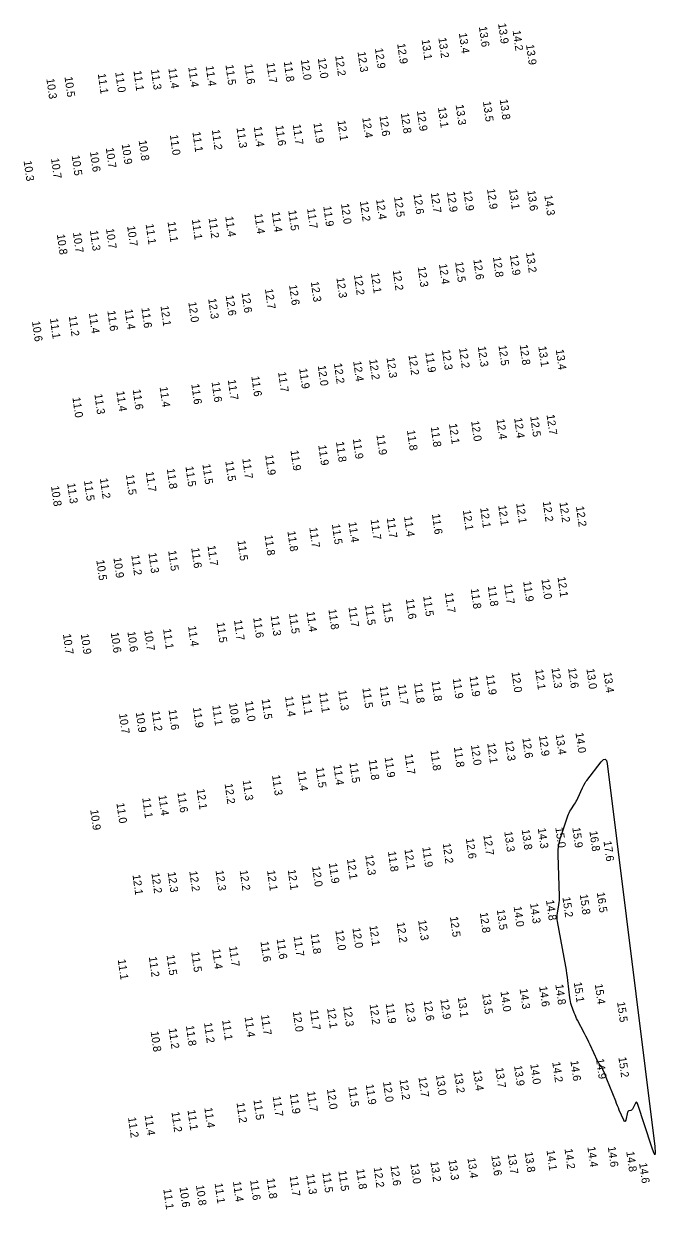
# Model space of a CAD drawing. Extents: x 988130 to 1132882, y 654656 to 841453.
# Drawn here: x 1029389 to 1029784, y 829803 to 830543 of the extents above; entities that cross this region are included whole.
import ezdxf

# ---------------------------------------------------------------- set-up
doc = ezdxf.new("R2010")
doc.units = 0
doc.layers.add('V-TOPO-MAJR', color=7, linetype='Continuous')
doc.layers.add('V-TOPO-SOUN', color=7, linetype='Continuous')

msp = doc.modelspace()

# ---------------------------------------------------------------- linework, layer by layer
at = {"layer": 'V-TOPO-MAJR'}
msp.add_lwpolyline([(1029752.54, 830083.86), (1029753.33, 830083.02), (1029753.8, 830081.04), (1029783.52, 829841.76), (1029783.87, 829837.95), (1029783.67, 829836.62), (1029782.92, 829837.74), (1029781.62, 829841.33), (1029772.69, 829868.75), (1029772.43, 829869.33), (1029772.13, 829869.54), (1029771.81, 829869.38), (1029771.46, 829868.85), (1029769.56, 829865.11), (1029769.39, 829864.85), (1029769.18, 829864.64), (1029768.93, 829864.48), (1029768.64, 829864.37), (1029767.39, 829864.04), (1029767.1, 829863.93), (1029766.88, 829863.76), (1029766.71, 829863.53), (1029766.6, 829863.24), (1029765.38, 829858.31), (1029765.13, 829857.6), (1029764.84, 829857.35), (1029764.52, 829857.55), (1029764.16, 829858.21), (1029761.41, 829864.56), (1029760.83, 829865.92), (1029760.26, 829867.28), (1029759.7, 829868.64), (1029759.16, 829870.01), (1029753.69, 829883.86), (1029753.41, 829884.57), (1029753.12, 829885.28), (1029752.82, 829885.98), (1029752.51, 829886.68), (1029751.08, 829889.94), (1029750.86, 829890.4), (1029750.62, 829890.86), (1029750.36, 829891.31), (1029750.07, 829891.74), (1029748.9, 829893.45), (1029748.61, 829893.88), (1029748.35, 829894.33), (1029748.1, 829894.78), (1029747.87, 829895.24), (1029743.2, 829905.26), (1029742.35, 829907.05), (1029741.48, 829908.84), (1029740.59, 829910.62), (1029739.68, 829912.38), (1029735.31, 829920.74), (1029734.75, 829921.85), (1029734.23, 829922.97), (1029733.75, 829924.12), (1029733.3, 829925.28), (1029731.59, 829929.95), (1029731.2, 829931.12), (1029730.88, 829932.32), (1029730.64, 829933.53), (1029730.46, 829934.75), (1029729.28, 829945.46), (1029729.02, 829947.65), (1029728.72, 829949.84), (1029728.38, 829952.02), (1029728, 829954.19), (1029722.85, 829982.37), (1029722.67, 829983.68), (1029722.6, 829984.99), (1029722.64, 829986.31), (1029722.8, 829987.62), (1029723.65, 829992.88), (1029723.83, 829994.19), (1029723.95, 829995.51), (1029724.01, 829996.84), (1029724, 829998.17), (1029723.22, 830023.94), (1029723.25, 830026.67), (1029723.52, 830029.37), (1029724.02, 830032.04), (1029724.76, 830034.67), (1029729.24, 830048.34), (1029729.61, 830049.33), (1029730.03, 830050.3), (1029730.53, 830051.23), (1029731.08, 830052.13), (1029733.43, 830055.68), (1029734, 830056.58), (1029734.53, 830057.5), (1029735.02, 830058.44), (1029735.48, 830059.39), (1029738.4, 830065.86), (1029738.59, 830066.26), (1029738.79, 830066.67), (1029739, 830067.07), (1029739.21, 830067.46), (1029740.09, 830069.04), (1029740.31, 830069.43), (1029740.55, 830069.81), (1029740.81, 830070.18), (1029741.08, 830070.54), (1029750.01, 830082.08), (1029751.43, 830083.55)], close=True, dxfattribs=at)

# ---------------------------------------------------------------- texts
at = {"layer": 'V-TOPO-SOUN'}
for s, p in [('13.6 ', (1029673.7, 830541.32)), ('13.9 ', (1029685.7, 830543.33)), ('14.2 ', (1029694.78, 830538.93)), ('13.1 ', (1029637.94, 830533.23)), ('13.2 ', (1029648.4, 830534.35)), ('13.4 ', (1029661.21, 830537.3)), ('12.3 ', (1029597.93, 830525.58)), ('12.9 ', (1029608.77, 830527.78)), ('12.9 ', (1029622.67, 830530.74)), ('13.9 ', (1029703.14, 830530.11)), ('11.4 ', (1029503.07, 830516.81)), ('11.5 ', (1029515.45, 830517.49)), ('11.6 ', (1029527.29, 830518.02)), ('11.7 ', (1029541.09, 830518.7)), ('11.8 ', (1029551.85, 830519.56)), ('12.0 ', (1029562.53, 830520.62)), ('12.0 ', (1029573.08, 830521.68)), ('12.2 ', (1029583.97, 830523.13)), ('10.5 ', (1029414.93, 830510)), ('11.1 ', (1029435.71, 830511.96)), ('11.0 ', (1029446.6, 830512.88)), ('11.1 ', (1029457.99, 830513.8)), ('11.3 ', (1029468.89, 830514.57)), ('11.4 ', (1029479.77, 830515.35)), ('11.4 ', (1029492.19, 830516.14)), ('10.3 ', (1029403.58, 830508.85)), ('13.5 ', (1029676.23, 830494.59)), ('13.8 ', (1029686.71, 830495.84)), ('12.8 ', (1029624.95, 830487.27)), ('12.9 ', (1029635, 830488.75)), ('13.1 ', (1029648.13, 830490.86)), ('13.3 ', (1029659.19, 830492.51)), ('11.6 ', (1029546.64, 830479.55)), ('11.7 ', (1029557.46, 830480.2)), ('11.9 ', (1029570.4, 830481.16)), ('12.1 ', (1029585.37, 830482.69)), ('12.4 ', (1029600.86, 830484.48)), ('12.6 ', (1029611.62, 830485.57)), ('11.0 ', (1029480.71, 830473.69)), ('11.1 ', (1029494.81, 830475.57)), ('11.2 ', (1029506.91, 830476.96)), ('11.3 ', (1029522.37, 830478.18)), ('11.4 ', (1029533.11, 830478.89)), ('10.7 ', (1029440.69, 830465.59)), ('10.9 ', (1029450.64, 830467.99)), ('10.8 ', (1029461.23, 830470.23)), ('10.3 ', (1029389.39, 830457.48)), ('10.7 ', (1029406.49, 830459.07)), ('10.5 ', (1029419.4, 830460.93)), ('10.6 ', (1029430.81, 830463.24)), ('12.6 ', (1029632.84, 830436.77)), ('12.7 ', (1029643.65, 830437.59)), ('12.9 ', (1029653.79, 830438.13)), ('12.9 ', (1029664.05, 830438.89)), ('12.9 ', (1029678.77, 830439.94)), ('13.1 ', (1029692.57, 830439.79)), ('13.6 ', (1029703.96, 830438.91)), ('14.3 ', (1029714.58, 830435.98)), ('11.7 ', (1029566.4, 830427.8)), ('11.9 ', (1029576.54, 830429.15)), ('12.0 ', (1029587.57, 830430.67)), ('12.2 ', (1029599.38, 830432.26)), ('12.4 ', (1029609.5, 830433.48)), ('12.5 ', (1029620.71, 830435.01)), ('11.1 ', (1029494.44, 830420.92)), ('11.2 ', (1029504.9, 830421.78)), ('11.4 ', (1029515.31, 830422.73)), ('11.4 ', (1029533.49, 830424.51)), ('11.4 ', (1029544.36, 830425.59)), ('11.5 ', (1029554.66, 830426.53)), ('11.3 ', (1029430.77, 830413.96)), ('10.7 ', (1029440.83, 830415.17)), ('10.7 ', (1029454.03, 830416.75)), ('11.1 ', (1029465.6, 830418.03)), ('11.1 ', (1029479.29, 830419.42)), ('10.8 ', (1029410.14, 830411.56)), ('10.7 ', (1029420.2, 830412.71)), ('12.9 ', (1029693.07, 830398.64)), ('13.2 ', (1029703.13, 830400.26)), ('12.3 ', (1029635.49, 830391.29)), ('12.4 ', (1029648.78, 830393.06)), ('12.5 ', (1029658.86, 830394.37)), ('12.6 ', (1029670.25, 830395.86)), ('12.8 ', (1029682.46, 830397.43)), ('12.3 ', (1029584.71, 830384.5)), ('12.2 ', (1029595.67, 830386.24)), ('12.1 ', (1029606.29, 830387.45)), ('12.2 ', (1029619.9, 830389.14)), ('12.7 ', (1029540.1, 830377.5)), ('12.6 ', (1029555.15, 830379.96)), ('12.3 ', (1029568.71, 830382.02)), ('12.0 ', (1029492.25, 830369.28)), ('12.3 ', (1029504.64, 830371.41)), ('12.6 ', (1029515.57, 830373.38)), ('12.6 ', (1029525.52, 830375.15)), ('11.4 ', (1029430.17, 830362.32)), ('11.6 ', (1029441.68, 830363.8)), ('11.4 ', (1029452.49, 830364.79)), ('11.6 ', (1029462.92, 830365.69)), ('12.1 ', (1029474.88, 830366.85)), ('10.6 ', (1029394.61, 830357.25)), ('11.1 ', (1029405.82, 830359)), ('11.2 ', (1029417.57, 830360.55)), ('12.3 ', (1029650.66, 830339.47)), ('12.2 ', (1029661.31, 830340.59)), ('12.3 ', (1029673.03, 830341.5)), ('12.5 ', (1029685.92, 830342.21)), ('12.8 ', (1029699.18, 830342.55)), ('13.1 ', (1029710.81, 830341.52)), ('13.4 ', (1029721.71, 830339.6)), ('12.4 ', (1029595.2, 830332.32)), ('12.2 ', (1029605.18, 830333.38)), ('12.3 ', (1029616.04, 830334.53)), ('12.2 ', (1029629.72, 830336.21)), ('11.9 ', (1029640.26, 830337.92)), ('11.7 ', (1029548.29, 830325.6)), ('11.9 ', (1029561.46, 830327.76)), ('12.0 ', (1029573.08, 830329.58)), ('12.2 ', (1029583.17, 830330.94)), ('11.6 ', (1029494.1, 830318.01)), ('11.6 ', (1029506.77, 830319.35)), ('11.7 ', (1029516.89, 830320.71)), ('11.6 ', (1029531.59, 830322.94)), ('11.0 ', (1029419.86, 830309.72)), ('11.3 ', (1029433.58, 830311.79)), ('11.4 ', (1029447.31, 830313.57)), ('11.6 ', (1029457.53, 830314.66)), ('11.4 ', (1029474.33, 830316.25)), ('12.0 ', (1029668.85, 830294.94)), ('12.4 ', (1029684.67, 830296.13)), ('12.4 ', (1029695.72, 830296.86)), ('12.5 ', (1029705.77, 830297.74)), ('12.7 ', (1029715.96, 830298.9)), ('11.8 ', (1029628.77, 830289.15)), ('11.8 ', (1029643.63, 830291.35)), ('12.1 ', (1029655.03, 830293.2)), ('11.9 ', (1029573.41, 830279.87)), ('11.8 ', (1029584.45, 830281.96)), ('11.9 ', (1029594.97, 830283.89)), ('11.9 ', (1029609.7, 830286.39)), ('11.9 ', (1029540.24, 830273.76)), ('11.9 ', (1029556.07, 830276.58)), ('11.8 ', (1029478.79, 830265.16)), ('11.5 ', (1029490.47, 830266.57)), ('11.5 ', (1029501.04, 830268.03)), ('11.5 ', (1029515.34, 830269.93)), ('11.7 ', (1029525.95, 830271.48)), ('11.5 ', (1029427.08, 830257.71)), ('11.2 ', (1029437.01, 830259.1)), ('11.5 ', (1029453.27, 830261.45)), ('11.7 ', (1029465.66, 830263.33)), ('10.8 ', (1029406.5, 830254.31)), ('11.3 ', (1029416.58, 830256.06)), ('12.1 ', (1029696.99, 830243.58)), ('12.2 ', (1029713.59, 830244.66)), ('12.2 ', (1029724.01, 830244.2)), ('11.4 ', (1029626.95, 830235.33)), ('11.6 ', (1029644.39, 830236.79)), ('12.1 ', (1029663.68, 830239.22)), ('12.1 ', (1029674.5, 830240.73)), ('12.1 ', (1029685.76, 830242.22)), ('12.2 ', (1029734.32, 830241.6)), ('11.7 ', (1029567.81, 830228.4)), ('11.5 ', (1029581.9, 830230.49)), ('11.4 ', (1029592.25, 830231.8)), ('11.7 ', (1029606.09, 830233.41)), ('11.7 ', (1029616.13, 830234.44)), ('11.5 ', (1029522.9, 830220.29)), ('11.8 ', (1029539.85, 830223.6)), ('11.8 ', (1029554.14, 830226.13)), ('11.5 ', (1029479.66, 830213.95)), ('11.6 ', (1029494.08, 830215.67)), ('11.7 ', (1029504.2, 830217.09)), ('10.5 ', (1029434.79, 830208.02)), ('10.9 ', (1029445.46, 830209.54)), ('11.2 ', (1029456.64, 830211.2)), ('11.3 ', (1029467.33, 830212.53)), ('11.8 ', (1029679.25, 830191.79)), ('11.7 ', (1029689.42, 830193.17)), ('11.9 ', (1029701.37, 830194.73)), ('12.0 ', (1029712.75, 830196.24)), ('12.1 ', (1029722.81, 830197.49)), ('11.6 ', (1029628.06, 830183.81)), ('11.5 ', (1029638.9, 830185.55)), ('11.7 ', (1029652.46, 830187.73)), ('11.8 ', (1029668.59, 830190.25)), ('11.4 ', (1029566.07, 830175.86)), ('11.8 ', (1029579.72, 830177.33)), ('11.7 ', (1029592.26, 830178.79)), ('11.5 ', (1029602.58, 830180.05)), ('11.5 ', (1029613.42, 830181.6)), ('11.5 ', (1029509.91, 830169.09)), ('11.7 ', (1029520.77, 830170.55)), ('11.6 ', (1029532.76, 830172.08)), ('11.3 ', (1029543.65, 830173.36)), ('11.5 ', (1029555.11, 830174.68)), ('10.7 ', (1029413.95, 830161.83)), ('10.9 ', (1029425.09, 830161.87)), ('10.6 ', (1029443.79, 830162.78)), ('10.6 ', (1029454.19, 830163.39)), ('10.7 ', (1029464.72, 830164.1)), ('11.1 ', (1029476.48, 830165.08)), ('11.4 ', (1029492.09, 830166.8)), ('12.1 ', (1029708.85, 830139.78)), ('12.3 ', (1029719.05, 830140.67)), ('12.6 ', (1029729.42, 830140.66)), ('13.0 ', (1029740.84, 830140.16)), ('11.8 ', (1029644.19, 830132.53)), ('11.9 ', (1029657.37, 830134.12)), ('11.9 ', (1029667.89, 830135.4)), ('11.9 ', (1029678.19, 830136.52)), ('12.0 ', (1029694.12, 830138.03)), ('13.4 ', (1029751.56, 830137.85)), ('11.1 ', (1029563.05, 830124.1)), ('11.1 ', (1029573.97, 830125.36)), ('11.3 ', (1029585.9, 830126.72)), ('11.5 ', (1029600.93, 830128.18)), ('11.5 ', (1029611.76, 830129.21)), ('11.7 ', (1029623.05, 830130.34)), ('11.8 ', (1029633.2, 830131.34)), ('11.1 ', (1029507.2, 830117.36)), ('10.8 ', (1029517.69, 830118.66)), ('11.0 ', (1029527.62, 830119.93)), ('11.5 ', (1029538.05, 830121.18)), ('11.4 ', (1029552.63, 830122.9)), ('10.7 ', (1029448.95, 830112.15)), ('10.9 ', (1029459.42, 830112.98)), ('11.2 ', (1029469.4, 830113.81)), ('11.6 ', (1029479.9, 830114.55)), ('11.9 ', (1029495.14, 830115.92)), ('12.3 ', (1029690.02, 830095.26)), ('12.6 ', (1029700.85, 830096.92)), ('12.9 ', (1029711.22, 830098.26)), ('13.4 ', (1029721.65, 830099.17)), ('14.0 ', (1029734.05, 830100.18)), ('11.8 ', (1029643.44, 830089.18)), ('11.8 ', (1029658.07, 830091.23)), ('12.0 ', (1029668.74, 830092.51)), ('12.1 ', (1029678.91, 830093.71)), ('11.4 ', (1029582.86, 830080.08)), ('11.5 ', (1029592.88, 830081.49)), ('11.8 ', (1029604.86, 830083.27)), ('11.9 ', (1029614.84, 830084.87)), ('11.7 ', (1029627.37, 830086.79)), ('11.3 ', (1029544.52, 830073.66)), ('11.4 ', (1029560.43, 830076.48)), ('11.5 ', (1029571.87, 830078.48)), ('12.1 ', (1029497.45, 830065.04)), ('12.2 ', (1029514.9, 830068.36)), ('11.3 ', (1029526.18, 830070.5)), ('11.1 ', (1029463.47, 830059.47)), ('11.4 ', (1029473.58, 830061.11)), ('11.6 ', (1029485.43, 830062.97)), ('10.9 ', (1029430.99, 830052.01)), ('11.0 ', (1029447.34, 830056.27)), ('12.7 ', (1029676.5, 830036.31)), ('13.3 ', (1029689.55, 830038.46)), ('13.8 ', (1029700.43, 830039.69)), ('14.3 ', (1029710.48, 830040.54)), ('15.0 ', (1029721.43, 830040.99)), ('15.9 ', (1029732.02, 830040.95)), ('16.8 ', (1029742.74, 830038.71)), ('11.9 ', (1029638.37, 830028.79)), ('12.2 ', (1029651.11, 830031.12)), ('12.6 ', (1029665.57, 830034.13)), ('17.6 ', (1029751.53, 830032.49)), ('12.1 ', (1029591.29, 830021.25)), ('12.3 ', (1029602.74, 830023.78)), ('11.8 ', (1029616.89, 830026.03)), ('12.1 ', (1029627.22, 830027.39)), ('12.3 ', (1029479.33, 830013.11)), ('12.2 ', (1029492.85, 830013.71)), ('12.3 ', (1029509.26, 830014.13)), ('12.2 ', (1029524.31, 830014.24)), ('12.1 ', (1029541.41, 830014.14)), ('12.1 ', (1029554.33, 830014.59)), ('12.0 ', (1029569.54, 830016.64)), ('11.9 ', (1029580.01, 830018.7)), ('12.1 ', (1029457.37, 830011.48)), ('12.2 ', (1029469.19, 830012.47)), ('15.8 ', (1029736.71, 829999.21)), ('16.5 ', (1029747.33, 830000.48)), ('14.0 ', (1029695.42, 829991.61)), ('14.3 ', (1029705.65, 829993.65)), ('14.8 ', (1029715.62, 829995.59)), ('15.2 ', (1029725.88, 829997.49)), ('12.5 ', (1029655.63, 829985.21)), ('12.8 ', (1029674.27, 829987.81)), ('13.5 ', (1029684.87, 829989.66)), ('12.0 ', (1029584.08, 829976.82)), ('12.0 ', (1029594.71, 829978.25)), ('12.1 ', (1029605.33, 829979.67)), ('12.2 ', (1029622.38, 829981.73)), ('12.3 ', (1029635.76, 829983.08)), ('11.6 ', (1029537.31, 829969.73)), ('11.6 ', (1029547.4, 829971.35)), ('11.7 ', (1029558.01, 829973.09)), ('11.8 ', (1029568.62, 829974.68)), ('11.5 ', (1029478.66, 829961.31)), ('11.5 ', (1029494.09, 829963.28)), ('11.4 ', (1029507.14, 829965.14)), ('11.7 ', (1029517.68, 829966.69)), ('11.1 ', (1029448.18, 829958.55)), ('11.2 ', (1029467.57, 829960.18)), ('14.3 ', (1029699.15, 829940.18)), ('14.6 ', (1029711.33, 829941.67)), ('14.8 ', (1029721.45, 829942.9)), ('15.1 ', (1029732.95, 829944.3)), ('15.4 ', (1029746.05, 829943.19)), ('12.3 ', (1029627.61, 829931.95)), ('12.6 ', (1029639.21, 829932.81)), ('12.9 ', (1029649.64, 829933.81)), ('13.1 ', (1029660.49, 829935.02)), ('13.5 ', (1029675.78, 829937.04)), ('14.0 ', (1029687.21, 829938.6)), ('15.5 ', (1029760, 829932.01)), ('12.0 ', (1029557.51, 829925.99)), ('11.7 ', (1029568.22, 829927.05)), ('12.1 ', (1029578.89, 829928.21)), ('12.3 ', (1029588.99, 829929.32)), ('12.2 ', (1029605.43, 829930.54)), ('11.9 ', (1029615.48, 829931.15)), ('11.8 ', (1029490.73, 829917.18)), ('11.2 ', (1029502.05, 829919.01)), ('11.1 ', (1029513.35, 829920.71)), ('11.4 ', (1029527.38, 829922.62)), ('11.7 ', (1029537.62, 829923.9)), ('10.8 ', (1029468.72, 829913.53)), ('11.2 ', (1029479.97, 829915.42)), ('14.2 ', (1029719.54, 829894.43)), ('14.6 ', (1029730.87, 829895.26)), ('14.9 ', (1029746.85, 829896.52)), ('15.2 ', (1029760.83, 829897.46)), ('13.2 ', (1029658.28, 829887.7)), ('13.4 ', (1029670.12, 829889.19)), ('13.7 ', (1029683.98, 829890.9)), ('13.9 ', (1029695.66, 829892.2)), ('14.0 ', (1029705.8, 829893.21)), ('11.9 ', (1029603.03, 829880.5)), ('12.0 ', (1029613.83, 829882.07)), ('12.2 ', (1029624.15, 829883.48)), ('12.7 ', (1029635.95, 829885.09)), ('13.0 ', (1029646.87, 829886.34)), ('11.7 ', (1029544.92, 829873.06)), ('11.9 ', (1029555.62, 829874.72)), ('11.7 ', (1029566.45, 829876.11)), ('12.0 ', (1029578.79, 829877.57)), ('11.5 ', (1029592.17, 829879.14)), ('11.4 ', (1029502.24, 829865.94)), ('11.2 ', (1029522.35, 829869.04)), ('11.5 ', (1029532.91, 829870.88)), ('11.2 ', (1029454.58, 829859.88)), ('11.4 ', (1029464.93, 829861.28)), ('11.2 ', (1029481.72, 829863.27)), ('11.1 ', (1029491.73, 829864.48)), ('13.6 ', (1029681.47, 829836.04)), ('13.7 ', (1029691.68, 829837.08)), ('13.8 ', (1029702.3, 829838.2)), ('14.1 ', (1029715.96, 829839.33)), ('14.2 ', (1029727.21, 829840.23)), ('14.4 ', (1029741.47, 829841.44)), ('14.6 ', (1029754.19, 829841.53)), ('14.8 ', (1029765.76, 829838.54)), ('12.2 ', (1029608, 829828.69)), ('12.6 ', (1029618.46, 829829.8)), ('13.0 ', (1029630.94, 829831.03)), ('13.2 ', (1029643.42, 829832.24)), ('13.3 ', (1029654.68, 829833.31)), ('13.4 ', (1029666.55, 829834.52)), ('14.6 ', (1029773.76, 829831.35)), ('11.6 ', (1029530.82, 829820.74)), ('11.8 ', (1029541.16, 829821.73)), ('11.7 ', (1029555.53, 829823.24)), ('11.3 ', (1029565.93, 829824.44)), ('11.5 ', (1029575.95, 829825.47)), ('11.5 ', (1029585.95, 829826.46)), ('11.8 ', (1029597.16, 829827.58)), ('11.1 ', (1029476.63, 829815.12)), ('10.6 ', (1029486.75, 829816.27)), ('10.8 ', (1029497.01, 829817.49)), ('11.1 ', (1029508.67, 829818.74)), ('11.4 ', (1029520.1, 829819.81))]:
    msp.add_text(s, height=5, rotation=278, dxfattribs=at).set_placement(p)

doc.saveas('drawing.dxf')
